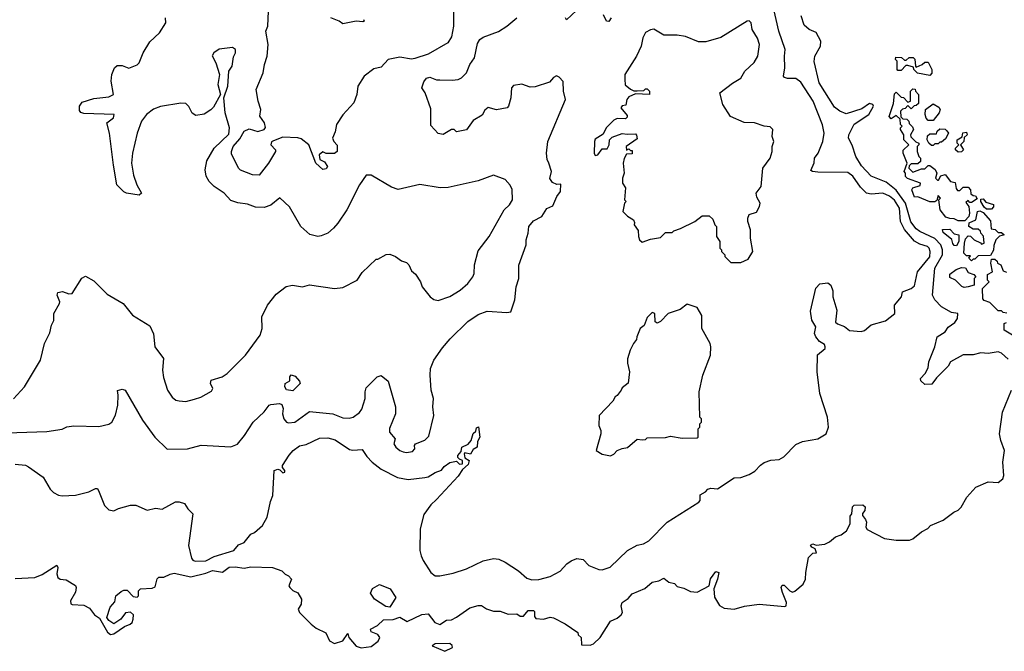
# Model space of a CAD drawing. Extents: x 2239805 to 2396427, y 665731 to 772158.
# Tile 291 of 326: x 2355882 to 2361771, y 740612 to 744393. Entities that reach past the tile are written whole.
import ezdxf

# ---------------------------------------------------------------- set-up
doc = ezdxf.new("R2010")
doc.units = 0

msp = doc.modelspace()

# ---------------------------------------------------------------- linework, layer by layer
at = {"layer": '0CON05XD'}
for points in [[(2358475.8, 744455), (2358476.2, 744355), (2358465, 744290), (2358442.5, 744255), (2358325, 744186.2), (2358245, 744160), (2358225, 744157.5), (2358155, 744169.2), (2358085, 744155.8), (2358045, 744110), (2358000.8, 744099.2), (2357943.3, 744055), (2357904.2, 743995.8), (2357899.2, 743945), (2357880.8, 743895), (2357815, 743823.8), (2357777.5, 743765), (2357768.8, 743721.2), (2357753.3, 743685), (2357760, 743665), (2357781.7, 743641.7), (2357780, 743605), (2357765, 743592.5), (2357715, 743593.3), (2357695, 743602.5), (2357673.8, 743585), (2357676.7, 743556.7), (2357705, 743542.5), (2357722.5, 743515), (2357715, 743500), (2357695, 743497.5), (2357653.3, 743535), (2357610.8, 743645), (2357565, 743680), (2357545, 743686), (2357455, 743690), (2357400.9, 743669.1), (2357388.5, 743661.5), (2357384.4, 743645), (2357412.9, 743615), (2357411.5, 743605), (2357370, 743535), (2357315, 743462.9), (2357274.2, 743464.2), (2357201.7, 743491.7), (2357191.7, 743501.7), (2357149.3, 743589.3), (2357148, 743605), (2357158.1, 743635), (2357199.4, 743680.6), (2357225, 743725.6), (2357255, 743739.4), (2357305.6, 743724.4), (2357343.8, 743736.2), (2357351.2, 743748.8), (2357345.8, 743775), (2357319.2, 743815), (2357324.2, 743855), (2357308, 743905), (2357297.1, 743975), (2357339.2, 744075), (2357345.8, 744125), (2357361.4, 744175), (2357368, 744245), (2357354.1, 744324.1), (2357365.8, 744355), (2357369.4, 744445)], [(2359212.3, 744447.7), (2359151.7, 744391.7), (2359147.5, 744405)], [(2359420, 744405), (2359405, 744383.3), (2359392.5, 744385), (2359372.9, 744422.9)], [(2360946.7, 743355), (2360910.8, 743390.8), (2360865, 743456.9), (2360835, 743479.2), (2360655, 743480.8), (2360623.6, 743483.6), (2360615, 743490), (2360634.2, 743535.8), (2360636.2, 743565), (2360657.5, 743595), (2360685.6, 743665), (2360693.1, 743715), (2360684.5, 743764.5), (2360628.2, 743905), (2360555, 744018.8), (2360525, 744041.2), (2360475, 744042), (2360456.4, 744046.4), (2360450, 744055), (2360459.2, 744105), (2360455.6, 744175), (2360461.4, 744215), (2360423.1, 744325), (2360391.4, 744465)], [(2361795, 742361.2), (2361755, 742396.5), (2361735, 742406), (2361675, 742395.6), (2361630.5, 742399.5), (2361585, 742387.5), (2361525, 742387.5), (2361450, 742345), (2361435, 742320), (2361365, 742250), (2361338.3, 742211.7), (2361295, 742210), (2361271.7, 742231.7), (2361270, 742245), (2361297.5, 742275), (2361315, 742310), (2361320, 742345), (2361355.8, 742434.2), (2361368.8, 742495), (2361417.5, 742525), (2361435, 742552.5), (2361475, 742580), (2361491.2, 742605), (2361492.5, 742635), (2361455, 742641.4), (2361395, 742673.8), (2361355.5, 742715.5), (2361341.1, 742745), (2361355.3, 742905), (2361400.6, 742985), (2361401.1, 743015), (2361392.2, 743045), (2361355, 743083.3), (2361265, 743125.4), (2361245, 743142.1), (2361213, 743183), (2361180, 743295), (2361125, 743373.8), (2361065, 743420.7), (2360975, 743455.7), (2360917.7, 743517.7), (2360883.8, 743575), (2360861.9, 743641.9), (2360840, 743685), (2360842, 743705), (2360873.1, 743766.9), (2360961.4, 743825), (2360988.1, 743875), (2360985, 743886.2), (2360965, 743891.2), (2360919.7, 743860.3), (2360825, 743830), (2360787.5, 743845), (2360755, 743870), (2360664.3, 744015), (2360633.4, 744143.4), (2360637.5, 744175), (2360672.5, 744235), (2360674, 744265), (2360645, 744316.2), (2360604.2, 744334.2), (2360575, 744360), (2360555.9, 744415.9)], [(2358517.5, 742775), (2358563.3, 742815), (2358593.3, 742855), (2358600, 742875), (2358602.5, 742925), (2358625, 743010), (2358690, 743095), (2358780, 743255), (2358811.2, 743285), (2358828.8, 743315), (2358827.3, 743377.3), (2358815, 743403.3), (2358785.9, 743435.9), (2358715, 743463.3), (2358625, 743428.8), (2358445, 743388.8), (2358397, 743387), (2358275, 743406), (2358145, 743377.5), (2358105, 743390), (2357985, 743462.5), (2357955, 743462.5), (2357913.8, 743405), (2357839.2, 743255), (2357785.8, 743175), (2357758, 743145), (2357724.4, 743115.6), (2357685, 743098.6), (2357665, 743095.8), (2357617, 743107), (2357564, 743155), (2357495, 743273.3), (2357437, 743327), (2357385, 743283.3), (2357345, 743270), (2357291.7, 743271.7), (2357245, 743290), (2357187, 743297), (2357145, 743310), (2357105, 743354), (2357045, 743394.2), (2357014.6, 743424.6), (2356996.8, 743456.8), (2356990.6, 743495), (2357001.4, 743548.6), (2357046, 743625), (2357132.7, 743707.3), (2357137.5, 743745), (2357110, 743835), (2357102.5, 743925), (2357126, 743995), (2357132.5, 744085), (2357152.5, 744115), (2357160, 744170), (2357173.3, 744195), (2357172.5, 744215), (2357155, 744227.5), (2357075, 744216.7), (2357042.5, 744195), (2357033, 744177), (2357054.2, 744134.2), (2357076.7, 744065), (2357066.1, 744006.1), (2357082.5, 743945), (2357040.7, 743869.3), (2357026.1, 743853.9), (2356985, 743827.5), (2356935, 743820), (2356913.6, 743833.6), (2356893.6, 743873.6), (2356875, 743892.5), (2356845, 743893.3), (2356725, 743873.8), (2356683, 743857), (2356640, 743825), (2356610, 743785), (2356583.9, 743713.9), (2356556.2, 743595), (2356551.2, 743535), (2356563.6, 743463.6), (2356583.3, 743405), (2356610, 743355), (2356597, 743343), (2356520, 743355), (2356505, 743362.5), (2356463.8, 743405), (2356442.3, 743522.3), (2356420, 743715), (2356402.5, 743775), (2356443.3, 743805), (2356446.2, 743825), (2356265, 743832.2), (2356247, 743837), (2356239.7, 743850.3), (2356239.2, 743875), (2356255, 743900), (2356325, 743921.1), (2356415, 743931.4), (2356442.5, 743945), (2356430, 744025), (2356432.5, 744065), (2356450, 744105), (2356465, 744120), (2356495, 744120), (2356535, 744102.5), (2356585, 744122.5), (2356596.7, 744135), (2356620, 744195), (2356659.5, 744260.5), (2356717.5, 744315), (2356756.2, 744375), (2356753.8, 744405)], [(2357226.2, 741905), (2357278.8, 741985), (2357343.9, 742046.1), (2357373.3, 742085), (2357385, 742090), (2357435, 742096.2), (2357450, 742090), (2357457.5, 742065), (2357453.3, 742035), (2357462.5, 742005), (2357477.5, 741985), (2357489.3, 741979.3), (2357526.7, 741985), (2357615, 742048), (2357755, 742034.2), (2357815, 742010), (2357851.7, 742008.3), (2357875.8, 742014.2), (2357915, 742041.2), (2357927.9, 742062.1), (2357948.8, 742125), (2357947.5, 742165), (2357955, 742190), (2358020, 742255), (2358045, 742262.5), (2358085, 742230), (2358130, 742075), (2358128.8, 742035), (2358094.3, 741945.7), (2358094.2, 741925), (2358127.5, 741885), (2358120, 741855), (2358131.2, 741835), (2358155, 741814.2), (2358175, 741806), (2358195, 741802.5), (2358230.5, 741809.5), (2358245.8, 741824.2), (2358243.8, 741845), (2358250, 741855), (2358304.5, 741875.5), (2358329.4, 741900.6), (2358360, 742025), (2358353.6, 742076.4), (2358356.7, 742125), (2358343.3, 742175), (2358336.2, 742265), (2358340, 742305), (2358360, 742355), (2358411.2, 742428.8), (2358457.3, 742482.7), (2358563.2, 742586.8), (2358625, 742628.8), (2358678.3, 742648.3), (2358795, 742640), (2358820, 742645), (2358843, 742717), (2358852.5, 742795), (2358866.7, 742845), (2358867, 742923), (2358912, 743045), (2358911.2, 743075), (2358923.8, 743115), (2358926.7, 743155), (2358955, 743188.8), (2359005, 743216.2), (2359035, 743263.3), (2359071.7, 743278.3), (2359094.1, 743335.9), (2359117.5, 743365), (2359118.3, 743408.3), (2359095, 743407.5), (2359069.3, 743419.3), (2359053, 743443), (2359062.5, 743485), (2359046.2, 743535), (2359037, 743557), (2359033.8, 743595), (2359040.8, 743665), (2359145.8, 743915), (2359133.8, 743965), (2359132.3, 744022.3), (2359109.3, 744049.3), (2359093, 744057), (2359075, 744047.5), (2359050.7, 744019.3), (2358965, 743992), (2358935, 743990), (2358885, 744006.7), (2358835, 744000), (2358823.8, 743985), (2358820, 743925), (2358806.2, 743875), (2358797.5, 743865), (2358734.2, 743854.2), (2358685, 743866.7), (2358665, 743852.5), (2358647.7, 743822.3), (2358595, 743790), (2358555, 743734), (2358495, 743722.5), (2358480, 743735), (2358465, 743736.7), (2358415, 743706.7), (2358385, 743712.5), (2358340.5, 743760.5), (2358340.3, 743860.3), (2358307.5, 743955), (2358287.5, 743985), (2358298.3, 744021.7), (2358316.1, 744043.9), (2358335, 744048.8), (2358375, 744034), (2358394.1, 744034.1), (2358468.3, 744031.7), (2358505, 744036), (2358525, 744046.2), (2358554, 744075), (2358574.4, 744125), (2358602.5, 744165), (2358620, 744250), (2358635, 744273.8), (2358655, 744288), (2358745, 744322.5), (2358795, 744354.2), (2358855, 744403.8)], [(2357937.5, 744395), (2357942.5, 744385), (2357935, 744381.2), (2357895, 744383.8), (2357815, 744367.5), (2357793.6, 744383.6), (2357743.9, 744403.9)], [(2360195, 742940), (2360239.3, 742960.7), (2360267.5, 743005), (2360252.5, 743085), (2360252.5, 743135), (2360236.7, 743185), (2360236.7, 743205), (2360245, 743227.5), (2360289.3, 743240.7), (2360307.5, 743275), (2360310, 743295), (2360291.2, 743331.2), (2360287.5, 743355), (2360316.7, 743395), (2360326.7, 743505), (2360370, 743565), (2360383.3, 743605), (2360382.5, 743635), (2360392.5, 743665), (2360383.3, 743695), (2360387.5, 743735), (2360371.7, 743751.7), (2360335, 743756.7), (2360276.4, 743776.4), (2360215, 743778.8), (2360134, 743814), (2360087.5, 743885), (2360070, 743955), (2360145, 744012.5), (2360195, 744042.5), (2360220, 744085), (2360275, 744137.5), (2360296.2, 744175), (2360306.2, 744245), (2360295, 744282.5), (2360263.8, 744335), (2360256.7, 744375), (2360245, 744386.7), (2360232.5, 744385), (2360075, 744285.8), (2359985, 744260.8), (2359941.2, 744261.2), (2359865, 744293.3), (2359815, 744300), (2359735, 744300), (2359675, 744336.7), (2359655, 744333.3), (2359625, 744317.5), (2359610, 744285), (2359600, 744235), (2359572, 744175), (2359501.2, 744065), (2359501.2, 744035), (2359503.9, 744003.9), (2359535, 743976.7), (2359555, 743967.5), (2359575, 743967.5), (2359615, 743970), (2359625, 743980), (2359635, 743980), (2359650, 743965), (2359650, 743945), (2359565, 743950), (2359525, 743932.5), (2359513.3, 743915), (2359508.3, 743881.7), (2359485, 743877.5), (2359477.5, 743865), (2359515, 743820), (2359515, 743810), (2359505, 743800), (2359455, 743802.5), (2359435, 743792.5), (2359390, 743745), (2359372.5, 743707.5), (2359325, 743677.5), (2359320, 743665), (2359317.5, 743595), (2359325, 743580), (2359340, 743585), (2359365, 743620), (2359395, 743620), (2359407.5, 743645), (2359410, 743675), (2359425, 743690), (2359485, 743712.5), (2359515, 743707.5), (2359565, 743710), (2359571.7, 743701.7), (2359575, 743680), (2359510, 743635), (2359511.7, 743611.7), (2359525, 743620), (2359535, 743610), (2359545, 743610), (2359545, 743590), (2359511.7, 743588.3), (2359497, 743563), (2359492.5, 743535), (2359496.7, 743475), (2359487.5, 743445), (2359487.5, 743415), (2359506.4, 743386.4), (2359500, 743315), (2359510, 743305), (2359500, 743295), (2359490, 743245), (2359517, 743217), (2359552.5, 743195), (2359559.3, 743179.3), (2359557.5, 743165), (2359581.7, 743131.7), (2359582.5, 743095), (2359590, 743075), (2359605, 743062.5), (2359655, 743080), (2359715, 743090), (2359745, 743120), (2359785, 743120), (2359795, 743130), (2359835, 743142.5), (2359920, 743185), (2359965, 743220), (2360005, 743220), (2360028.3, 743198.3), (2360040, 743165), (2360050, 743155), (2360050, 743095), (2360070, 743065), (2360070, 743025), (2360080, 743015), (2360080, 743005), (2360100, 742985), (2360100, 742975), (2360135, 742940), (2360195, 742940)], [(2361325, 744060), (2361253, 744073), (2361230, 744095), (2361228.3, 744108.3), (2361195, 744120), (2361181.7, 744118.3), (2361155, 744090), (2361135, 744090), (2361130, 744095), (2361130, 744145), (2361120, 744155), (2361121.7, 744168.3), (2361157, 744167), (2361175, 744150), (2361185, 744150), (2361203, 744167), (2361227, 744167), (2361237, 744157), (2361240, 744115), (2361245, 744110), (2361280, 744125), (2361295, 744140), (2361315, 744140), (2361337.5, 744095), (2361337, 744073), (2361325, 744060)], [(2361535, 743190), (2361495, 743190), (2361471.7, 743201.7), (2361445, 743202.5), (2361421.7, 743211.7), (2361387.5, 743255), (2361380, 743315), (2361390, 743325), (2361375, 743340), (2361368.3, 743311.7), (2361355, 743302.5), (2361325, 743303.3), (2361255, 743332.5), (2361235, 743330), (2361217.5, 743375), (2361225, 743387.5), (2361268.3, 743401.7), (2361270, 743415), (2361191.7, 743441.7), (2361180, 743455), (2361180, 743475), (2361172.5, 743485), (2361190, 743535), (2361166.7, 743595), (2361167, 743613), (2361200, 743645), (2361170, 743675), (2361170, 743705), (2361150, 743735), (2361150, 743745), (2361160, 743755), (2361150, 743765), (2361148.3, 743798.3), (2361125, 743820), (2361095, 743800), (2361083.3, 743813.3), (2361107.5, 743892.5), (2361115, 743950), (2361125, 743960), (2361155, 743930), (2361168.3, 743928.3), (2361195, 743900), (2361210, 743905), (2361210, 743965), (2361225, 743980), (2361238.3, 743978.3), (2361240, 743965), (2361257.5, 743945), (2361258.3, 743891.7), (2361245, 743880), (2361231.7, 743878.3), (2361215, 743860), (2361195, 743880), (2361178.3, 743861.7), (2361161.7, 743858.3), (2361150, 743845), (2361151.7, 743811.7), (2361165, 743800), (2361188.3, 743798.3), (2361200, 743785), (2361201.7, 743771.7), (2361221.7, 743751.7), (2361227.5, 743735), (2361210, 743705), (2361211.7, 743691.7), (2361241.7, 743661.7), (2361260, 743655), (2361260, 743645), (2361250, 743635), (2361250, 743605), (2361260, 743575), (2361270, 743565), (2361270, 743545), (2361255, 743530), (2361215, 743530), (2361201.7, 743518.3), (2361200, 743505), (2361225, 743480), (2361275, 743500), (2361295, 743500), (2361315, 743520), (2361325, 743520), (2361356.7, 743496.7), (2361367.5, 743475), (2361360, 743445), (2361371.7, 743431.7), (2361378.3, 743431.7), (2361390.7, 743459.3), (2361417, 743467), (2361450, 743425), (2361478.3, 743418.3), (2361483, 743383), (2361491.7, 743371.7), (2361505, 743370), (2361525, 743390), (2361555, 743390), (2361570, 743375), (2361571.7, 743351.7), (2361585, 743340), (2361598.3, 743338.3), (2361608.3, 743321.7), (2361575, 743300), (2361565, 743300), (2361555, 743310), (2361541.7, 743298.3), (2361560, 743275), (2361562.5, 743235), (2361560, 743215), (2361535, 743190)], [(2361345, 743790), (2361315, 743790), (2361303, 743803), (2361297.5, 743825), (2361300, 743855), (2361345, 743890), (2361379.3, 743869.3), (2361387.5, 743855), (2361382.5, 743835), (2361345, 743790)], [(2361345, 743640), (2361335, 743640), (2361320, 743655), (2361310, 743675), (2361311.7, 743698.3), (2361325, 743710), (2361365, 743710), (2361370, 743725), (2361385, 743740), (2361417, 743737), (2361428.3, 743728.3), (2361437.5, 743715), (2361419.3, 743680.7), (2361395, 743660), (2361385, 743660), (2361375, 743650), (2361355, 743650), (2361345, 743640)], [(2361495, 743600), (2361480, 743615), (2361480, 743625), (2361500, 743645), (2361490, 743655), (2361490, 743675), (2361518.3, 743691.7), (2361523.6, 743716.4), (2361545, 743720), (2361550, 743705), (2361531.7, 743688.3), (2361530, 743665), (2361510, 743645), (2361527.5, 743615), (2361515, 743602.5), (2361495, 743600)], [(2355855, 741732.5), (2355916.4, 741726.4), (2355935, 741717.5), (2356022.5, 741655), (2356063.6, 741583.6), (2356085, 741562.5), (2356115, 741547.5), (2356135, 741543.3), (2356215, 741546.7), (2356295, 741566.7), (2356335, 741587.5), (2356346.7, 741586.7), (2356357.5, 741565), (2356390, 741485), (2356415, 741460), (2356445, 741452.5), (2356473, 741467), (2356545, 741487.5), (2356577, 741487), (2356645, 741457.5), (2356695, 741470), (2356735, 741462.5), (2356813.6, 741506.4), (2356835, 741507.5), (2356868.3, 741498.3), (2356887.5, 741465), (2356916.7, 741435), (2356890.8, 741245), (2356909.5, 741169.5), (2356917.5, 741157.5), (2356932.2, 741152.2), (2356995, 741154), (2357045, 741180.8), (2357163.7, 741216.3), (2357190.5, 741249.5), (2357225.5, 741264.5), (2357265, 741313.8), (2357285.8, 741324.2), (2357333.8, 741365), (2357362, 741415), (2357381.7, 741508.3), (2357396, 741545), (2357403.3, 741695), (2357425, 741703.3), (2357438.8, 741698.8), (2357455, 741680), (2357467.5, 741685), (2357467.5, 741695), (2357453, 741713), (2357453.3, 741725), (2357494.2, 741785.8), (2357517.5, 741815), (2357555, 741843.3), (2357595, 741850), (2357675, 741888.8), (2357725, 741890.8), (2357768.3, 741878.3), (2357855, 741821.2), (2357875, 741816.7), (2357930.7, 741820.7), (2357957.7, 741777.7), (2357990, 741745), (2358045, 741703.8), (2358142.7, 741652.7), (2358205, 741640), (2358305, 741653.3), (2358325, 741657.5), (2358367, 741683), (2358404.1, 741695.9), (2358420.4, 741719.6), (2358455, 741742.9), (2358495, 741750), (2358513, 741733), (2358530, 741735), (2358530, 741755), (2358511.7, 741761.7), (2358503, 741773), (2358503.3, 741785), (2358521.7, 741808.3), (2358527.5, 741835), (2358565, 741852.5), (2358582.5, 741875), (2358593.9, 741916.1), (2358610, 741930), (2358615, 741950), (2358627, 741957), (2358633.3, 741895), (2358620.7, 741869.3), (2358617.5, 741835), (2358595, 741820), (2358578.3, 741791.7), (2358545, 741800), (2358540, 741795), (2358545, 741770), (2358570, 741755), (2358565, 741730), (2358530, 741700), (2358505, 741660), (2358375, 741522), (2358341.5, 741488.5), (2358298.7, 741431.3), (2358276.9, 741345), (2358276.1, 741216.1), (2358283.8, 741185), (2358295.8, 741155.8), (2358340.8, 741085), (2358367.5, 741065), (2358395, 741063.6), (2358475, 741079.5), (2358555, 741105.7), (2358655, 741154.2), (2358715, 741168), (2358747.5, 741165), (2358785, 741147.1), (2358865, 741093.3), (2358915, 741050.5), (2358945, 741040.4), (2358987.2, 741042.8), (2359055, 741061.2), (2359115, 741092.5), (2359153.6, 741136.4), (2359180, 741155), (2359215, 741167.5), (2359251.7, 741161.7), (2359286.4, 741126.4), (2359345, 741102.5), (2359365, 741100), (2359413.6, 741116.4), (2359516.7, 741215), (2359575, 741248.8), (2359613.9, 741256.1), (2359645, 741273.3), (2359755, 741386), (2359943.3, 741505), (2359951.2, 741515), (2359951.7, 741548.3), (2359983.6, 741566.4), (2359997.7, 741582.3), (2360015, 741590), (2360055, 741586), (2360155, 741650), (2360196.1, 741653.9), (2360245, 741671.2), (2360278.8, 741691.2), (2360312.3, 741727.7), (2360335, 741743.3), (2360373.9, 741756.1), (2360425, 741761.2), (2360453.2, 741776.8), (2360525, 741850), (2360565, 741867.5), (2360655, 741883.8), (2360706.7, 741915), (2360720, 741955), (2360713.6, 742013.6), (2360667.5, 742155), (2360652.5, 742285), (2360653, 742387), (2360700, 742425), (2360700, 742435), (2360695, 742450), (2360665, 742467.5), (2360643.3, 742495), (2360636.7, 742515), (2360643.3, 742555), (2360620, 742595), (2360612.3, 742647.7), (2360643, 742787), (2360668.3, 742811.7), (2360715, 742817.5), (2360733.6, 742803.6), (2360745, 742770), (2360746.2, 742735), (2360770, 742655), (2360762.5, 742582.5), (2360773, 742573), (2360816.1, 742556.1), (2360845, 742532.5), (2360915, 742526.7), (2360935, 742533.3), (2360974.1, 742565.9), (2361059.7, 742590.3), (2361116.7, 742635), (2361113.8, 742685), (2361156.1, 742733.9), (2361163.3, 742765), (2361215, 742783.8), (2361235, 742800), (2361252.5, 742885), (2361325, 742974), (2361328.2, 743005), (2361322.5, 743025), (2361311.4, 743035), (2361265, 743049.6), (2361235, 743068.5), (2361175, 743137.5), (2361149.6, 743185), (2361144.1, 743265), (2361115, 743313.6), (2361085, 743337.1), (2361045, 743354.4), (2360975, 743348.9), (2360946.7, 743355)], [(2361695, 743260), (2361665, 743260), (2361651.7, 743271.7), (2361630, 743305), (2361631.7, 743318.3), (2361645, 743320), (2361661.7, 743301.7), (2361706.4, 743286.4), (2361707, 743273), (2361695, 743260)], [(2361575, 742950), (2361560, 742965), (2361570, 742980), (2361545, 742980), (2361530, 742995), (2361532.5, 743055), (2361538.3, 743081.7), (2361555, 743100), (2361568.3, 743098.3), (2361590, 743075), (2361628.3, 743058.3), (2361635, 743050), (2361650, 743055), (2361647, 743097), (2361630, 743115), (2361628.3, 743128.3), (2361615, 743140), (2361585, 743140), (2361560, 743155), (2361561.7, 743178.3), (2361600, 743195), (2361610, 743245), (2361625, 743250), (2361645, 743240), (2361688.3, 743188.3), (2361691.7, 743141.7), (2361717, 743137), (2361735, 743120), (2361755, 743120), (2361770, 743105), (2361741.7, 743098.3), (2361720, 743075), (2361708.3, 743041.7), (2361707, 743013), (2361688.3, 742981.7), (2361615, 742980), (2361595, 742960), (2361585, 742960), (2361575, 742950)], [(2361485, 743040), (2361471.7, 743041.7), (2361463, 743053), (2361458.3, 743078.3), (2361405, 743120), (2361401.7, 743138.3), (2361445, 743140), (2361471.7, 743111.7), (2361500, 743105), (2361500, 743065), (2361485, 743040)], [(2355845.8, 742124.2), (2355910, 742195), (2356006.2, 742355), (2356030, 742455), (2356061.7, 742518.3), (2356072.5, 742565), (2356086.4, 742593.6), (2356086.7, 742635), (2356120, 742695), (2356122, 742705), (2356106.2, 742745), (2356109.3, 742760.7), (2356137, 742767), (2356175, 742752.5), (2356195, 742754.2), (2356254.2, 742845.8), (2356275, 742857.5), (2356325, 742830), (2356405, 742750), (2356500, 742695), (2356557.5, 742625), (2356660.7, 742560.7), (2356683, 742513), (2356690, 742435), (2356741.2, 742365), (2356736.2, 742295), (2356741.7, 742251.7), (2356766.1, 742176.1), (2356794.1, 742134.1), (2356815, 742116.7), (2356835, 742111.2), (2356875, 742108.8), (2356927.7, 742122.3), (2356965, 742133.8), (2357029.3, 742170.7), (2357036.7, 742185), (2357023.8, 742215), (2357027.5, 742235), (2357093.9, 742256.1), (2357123.6, 742276.4), (2357233.3, 742385), (2357321.2, 742505), (2357332, 742545), (2357331.2, 742615), (2357363.8, 742685), (2357415, 742750), (2357475, 742796.2), (2357513.6, 742803.6), (2357573.6, 742793.6), (2357615, 742806.7), (2357765, 742783.3), (2357815, 742790), (2357900, 742835), (2357930.7, 742879.3), (2358015, 742960), (2358025, 742960), (2358073, 742987), (2358095, 742990), (2358130, 742975), (2358165, 742950), (2358195, 742940), (2358210, 742925), (2358225, 742890), (2358249.3, 742869.3), (2358280, 742825), (2358290, 742795), (2358337.5, 742735), (2358359.3, 742719.3), (2358385, 742713.3), (2358453.9, 742736.1), (2358517.5, 742775)], [(2361787, 742637), (2361765, 742640), (2361755, 742650), (2361735, 742650), (2361685, 742700), (2361651.7, 742711.7), (2361643, 742723), (2361640, 742785), (2361680, 742825), (2361670, 742835), (2361671.7, 742868.3), (2361700, 742885), (2361690, 742935), (2361695, 742960), (2361715, 742960), (2361728.3, 742948.3), (2361730, 742935), (2361750, 742925), (2361765, 742890), (2361785, 742882.5)], [(2361531.2, 742791.2), (2361517, 742797), (2361480, 742835), (2361445, 742850), (2361445, 742870), (2361483, 742897), (2361515, 742910), (2361538.3, 742908.3), (2361555, 742880), (2361588.3, 742868.3), (2361600, 742855), (2361590, 742845), (2361590, 742805), (2361555, 742794), (2361531.2, 742791.2)], [(2359415, 741782.5), (2359435, 741792.5), (2359456.4, 741813.6), (2359485, 741827.5), (2359517, 741833), (2359575, 741882.5), (2359605, 741877.5), (2359625, 741880), (2359635, 741890), (2359745, 741892.5), (2359775, 741900), (2359845, 741887.5), (2359935, 741890), (2359940, 741895), (2359940, 741945), (2359950, 741955), (2359950, 741975), (2359960, 741985), (2359960, 742005), (2359950, 742015), (2359946.7, 742165), (2359968.8, 742265), (2360013.3, 742385), (2360016.7, 742435), (2360012.5, 742455), (2359962.5, 742545), (2359961.7, 742621.7), (2359935, 742670), (2359875, 742690), (2359831.7, 742658.3), (2359760, 742635), (2359715, 742587.5), (2359695, 742577.5), (2359682.5, 742585), (2359680, 742635), (2359665, 742640), (2359635, 742610), (2359616.4, 742563.6), (2359592.5, 742545), (2359572.5, 742495), (2359571.7, 742478.3), (2359552.5, 742455), (2359532.5, 742415), (2359517, 742363), (2359517, 742337), (2359530, 742285), (2359521.7, 742218.3), (2359485, 742190), (2359480, 742175), (2359456.4, 742143.6), (2359443.6, 742136.4), (2359429.3, 742110.7), (2359347.5, 742025), (2359346.7, 741965), (2359357.5, 741935), (2359357.5, 741915), (2359330, 741815), (2359365, 741792.5), (2359415, 741782.5)], [(2361820, 742505), (2361770, 742535), (2361770, 742575), (2361785, 742580)], [(2357515, 742172.5), (2357478.3, 742178.3), (2357467.5, 742195), (2357470, 742215), (2357497.5, 742232.5), (2357497.5, 742255), (2357505, 742267.5), (2357529.3, 742259.3), (2357555, 742230), (2357560, 742215), (2357515, 742172.5)], [(2355805, 741920), (2356045, 741928), (2356135, 741942.5), (2356163, 741957), (2356205, 741962.5), (2356355, 741957.5), (2356415, 741971.2), (2356433.3, 741985), (2356454.1, 742025.9), (2356468, 742085), (2356471.2, 742145), (2356466.1, 742173.9), (2356495, 742182), (2356513.3, 742175), (2356615.9, 741995.9), (2356690, 741895), (2356765, 741823.3), (2356885, 741823.8), (2356966.4, 741846.4), (2357145, 741837.5), (2357185, 741853.3), (2357226.2, 741905)], [(2361470, 741445), (2361495, 741457.5), (2361512.5, 741475), (2361547.5, 741535), (2361600, 741595), (2361675, 741627.5), (2361735, 741622.5), (2361762.5, 741645), (2361767.5, 741665), (2361763.3, 741745), (2361772.5, 741815), (2361750, 741875), (2361742.5, 741915), (2361760, 742045), (2361813.9, 742176.1)], [(2355855, 741047.5), (2355972.5, 741055), (2356017, 741073), (2356105, 741127.5), (2356110, 741115), (2356103.6, 741076.4), (2356110, 741055), (2356125, 741043.8), (2356159.5, 741039.5), (2356215, 741006), (2356219.2, 740995), (2356215, 740967.5), (2356186, 740915), (2356187.7, 740897.7), (2356195, 740892), (2356265, 740888.1), (2356300.2, 740870.2), (2356330.3, 740830.3), (2356360, 740810), (2356407.9, 740727.9), (2356425, 740712.5), (2356445, 740718), (2356508.8, 740761.2), (2356543.3, 740775), (2356554.2, 740785.8), (2356560, 740805), (2356561.7, 740831.7), (2356545, 740846.7), (2356515, 740842.5), (2356485.9, 740804.1), (2356445, 740777.5), (2356416.1, 740796.1), (2356403.3, 740815), (2356423, 740877), (2356451.7, 740908.3), (2356456.7, 740945), (2356488.5, 740971.5), (2356505, 740978.9), (2356525, 740978.6), (2356561.2, 740941.2), (2356585, 740936.7), (2356593.3, 740945), (2356592.9, 740975), (2356604, 740986), (2356675, 740991.5), (2356691.4, 740998.6), (2356704.6, 741045.4), (2356715, 741055.7), (2356745, 741055.6), (2356781.2, 741075), (2356805, 741080), (2356905, 741058.2), (2356995, 741080.4), (2357035, 741096.4), (2357095, 741085.8), (2357135, 741116.4), (2357170.8, 741119.2), (2357225, 741110.4), (2357265, 741117.5), (2357395, 741113.8), (2357450, 741095), (2357470, 741075), (2357490, 741065), (2357507.5, 741045), (2357492.5, 741005), (2357497.5, 740995), (2357515, 740976.7), (2357545, 740962.5), (2357567.5, 740925), (2357565.6, 740895), (2357546.9, 740865), (2357554.7, 740844.7), (2357625, 740774.4), (2357655, 740751.9), (2357713.4, 740723.4), (2357735.9, 740675.9), (2357765, 740658.8), (2357814, 740675), (2357845, 740720), (2357850, 740695), (2357895, 740642.5), (2357925, 740633.6), (2357985, 740641.5), (2358026.6, 740673.4), (2358035.8, 740695), (2358025, 740713.8), (2357985, 740730), (2357980, 740745), (2358023, 740767), (2358058.3, 740801.7), (2358115, 740802.5), (2358155, 740816.7), (2358198.8, 740791.2), (2358287.7, 740832.3), (2358325, 740836.2), (2358364.3, 740784.3), (2358395, 740774), (2358435, 740798.8), (2358465, 740800), (2358495, 740817.5), (2358575, 740872.5), (2358625, 740887.5), (2358645, 740886.7), (2358675, 740866.7), (2358715, 740853.3), (2358755, 740853.3), (2358804.1, 740834.1), (2358856.1, 740836.1), (2358875, 740822.5), (2358895, 740822.5), (2358923, 740857), (2358955, 740857.5), (2358961.7, 740851.7), (2358960.7, 740820.7), (2358969.3, 740809.3), (2359015, 740805.8), (2359055, 740816.7), (2359075, 740813.8), (2359145, 740776.2), (2359220, 740725), (2359221.7, 740711.7), (2359240, 740695), (2359241.7, 740651.7), (2359295, 740650), (2359315, 740657.5), (2359353.3, 740695), (2359415, 740792.5), (2359455, 740810), (2359479.3, 740830.7), (2359487.5, 740845), (2359479.2, 740885), (2359486.2, 740905), (2359520.8, 740929.2), (2359545, 740956.7), (2359621.2, 740988.8), (2359665, 741026), (2359705, 741033.8), (2359735, 741051.2), (2359765, 741026.7), (2359798.3, 741018.3), (2359815, 741000), (2359855, 740990), (2359895, 740970), (2359935, 740967.5), (2360006.2, 741003.8), (2360013.2, 741046.8), (2360045, 741091.2), (2360063.3, 741085), (2360056.2, 741045), (2360033.6, 740986.4), (2360037, 740937), (2360067, 740887), (2360095, 740870), (2360155, 740864), (2360217.3, 740882.7), (2360305, 740894.2), (2360459.3, 740880.7), (2360466.2, 740883.8), (2360468.8, 740905), (2360443.8, 740965), (2360437.5, 740995), (2360441.7, 741008.3), (2360455, 741007.5), (2360487.5, 740975), (2360505, 740967.5), (2360518.3, 740971.7), (2360567.5, 741015), (2360582.5, 741045), (2360583.3, 741085), (2360600, 741175), (2360625, 741200), (2360647.5, 741202.5), (2360640, 741225), (2360620, 741235), (2360613, 741247), (2360625, 741256.2), (2360645, 741247.5), (2360697, 741253), (2360725, 741267.5), (2360761.7, 741298.3), (2360795, 741310), (2360826.4, 741333.6), (2360850, 741375), (2360848.3, 741421.7), (2360860, 741435), (2360863, 741477), (2360873, 741487), (2360925, 741490), (2360938.3, 741478.3), (2360937.5, 741455), (2360923, 741437), (2360922.5, 741425), (2360941.7, 741401.7), (2360946.7, 741385), (2360942.5, 741355), (2360951.7, 741341.7), (2361055, 741287.5), (2361125, 741277.5), (2361205, 741277.5), (2361223.6, 741286.4), (2361275, 741327.5), (2361313, 741347), (2361330, 741365), (2361405, 741397.5), (2361470, 741445)], [(2358095, 740877.5), (2358071.7, 740881.7), (2358004.1, 740924.1), (2357980.7, 740960.7), (2357992.4, 740987.6), (2358035, 741012.5), (2358097, 740987), (2358132.5, 740935), (2358095, 740877.5)], [(2358425, 740612.5), (2358470, 740635), (2358468.3, 740648.3), (2358455, 740660), (2358367, 740657), (2358350, 740645), (2358425, 740612.5)]]:
    msp.add_lwpolyline(points, dxfattribs=at)

doc.saveas('drawing.dxf')
